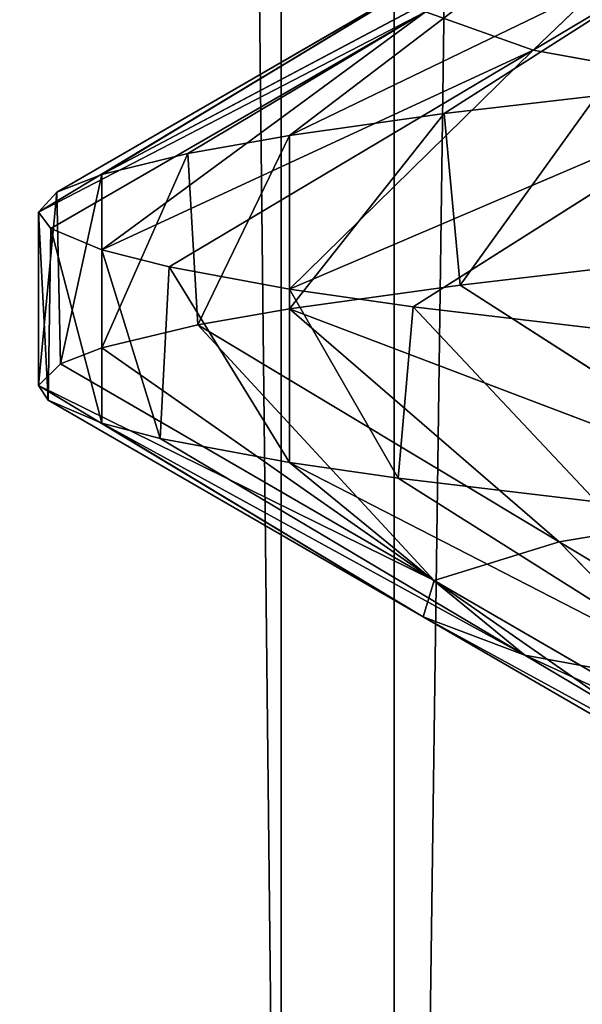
# Model space of a CAD drawing. Extents: x 23.4 to 34.4, y 0.2 to 38.3.
# Tile 318 of 595: x 28.6356 to 28.6761, y 25.2389 to 25.3099. Entities that reach past the tile are written whole.
import ezdxf

# ---------------------------------------------------------------- set-up
doc = ezdxf.new("R2010")
doc.units = 0
doc.header["$LTSCALE"] = 2.54
doc.layers.get('0').update_dxf_attribs({"color": 13, "linetype": 'CONTINUOUS'})

# ---------------------------------------------------------------- blocks, each defined once
blk = doc.blocks.new('SZCZOTKA_DO_WC_MOURO_-_WOL')
at = {"color": 0}
for p, q in [((28.662585, 24.445999, 4.790789), (28.631888, 27.183499, 4.740093)), ((28.662585, 24.445999, 4.790789), (28.631888, 27.183499, 4.740093)), ((28.65444, 24.445999, 4.400842), (28.65444, 27.183499, 4.400842)), ((28.65444, 24.445999, 4.400842), (28.65444, 27.183499, 4.400842)), ((28.65444, 24.445999, 4.400842), (28.69158, 27.183499, 4.354656)), ((28.65444, 24.445999, 4.400842), (28.69158, 27.183499, 4.354656)), ((28.662585, 24.445999, 4.790789), (28.662585, 27.183499, 4.790789)), ((28.662585, 24.445999, 4.790789), (28.662585, 27.183499, 4.790789)), ((28.691818, 25.326071, 4.571091), (28.672589, 25.307678, 4.522175)), ((28.691818, 25.326071, 4.571091), (28.672589, 25.307678, 4.522175)), ((28.672589, 25.307678, 4.522175), (28.698804, 25.323305, 4.5289)), ((28.672589, 25.307678, 4.522175), (28.698804, 25.323305, 4.5289)), ((28.655057, 25.301538, 4.692606), (28.690622, 25.31873, 4.707513)), ((28.655057, 25.301538, 4.692606), (28.690622, 25.31873, 4.707513)), ((28.690622, 25.31873, 4.707513), (28.666196, 25.303105, 4.719165)), ((28.690622, 25.31873, 4.707513), (28.666196, 25.303105, 4.719165)), ((28.673822, 25.315854, 4.662461), (28.641522, 25.298714, 4.642095)), ((28.673822, 25.315854, 4.662461), (28.641522, 25.298714, 4.642095)), ((28.647729, 25.30023, 4.669646), (28.673822, 25.315854, 4.662461)), ((28.647729, 25.30023, 4.669646), (28.673822, 25.315854, 4.662461)), ((28.655057, 25.301538, 4.692606), (28.673822, 25.315854, 4.662461)), ((28.655057, 25.301538, 4.692606), (28.673822, 25.315854, 4.662461)), ((28.636963, 25.295999, 4.59), (28.665237, 25.313072, 4.615678)), ((28.636963, 25.295999, 4.59), (28.665237, 25.313072, 4.615678)), ((28.665237, 25.313072, 4.615678), (28.638293, 25.297447, 4.618224)), ((28.665237, 25.313072, 4.615678), (28.638293, 25.297447, 4.618224)), ((28.665237, 25.313072, 4.615678), (28.641522, 25.298714, 4.642095)), ((28.665237, 25.313072, 4.615678), (28.641522, 25.298714, 4.642095)), ((28.636963, 25.295999, 4.59), (28.664835, 25.310446, 4.56901)), ((28.636963, 25.295999, 4.59), (28.664835, 25.310446, 4.56901)), ((28.637851, 25.294821, 4.566929), (28.664835, 25.310446, 4.56901)), ((28.637851, 25.294821, 4.566929), (28.664835, 25.310446, 4.56901)), ((28.664835, 25.310446, 4.56901), (28.641522, 25.293285, 4.537904)), ((28.664835, 25.310446, 4.56901), (28.641522, 25.293285, 4.537904)), ((28.672589, 25.307678, 4.522175), (28.664835, 25.310446, 4.56901)), ((28.672589, 25.307678, 4.522175), (28.664835, 25.310446, 4.56901)), ((28.672589, 25.307678, 4.522175), (28.641522, 25.293285, 4.537904)), ((28.672589, 25.307678, 4.522175), (28.641522, 25.293285, 4.537904)), ((28.672589, 25.307678, 4.522175), (28.646375, 25.292055, 4.51545)), ((28.672589, 25.307678, 4.522175), (28.646375, 25.292055, 4.51545)), ((28.655057, 25.290462, 4.487394), (28.672589, 25.307678, 4.522175)), ((28.655057, 25.290462, 4.487394), (28.672589, 25.307678, 4.522175)), ((28.672589, 25.307678, 4.522175), (28.688586, 25.304807, 4.476852)), ((28.672589, 25.307678, 4.522175), (28.688586, 25.304807, 4.476852)), ((28.655057, 25.290462, 4.487394), (28.688586, 25.304807, 4.476852)), ((28.655057, 25.290462, 4.487394), (28.688586, 25.304807, 4.476852)), ((28.663956, 25.289182, 4.465632), (28.688586, 25.304807, 4.476852)), ((28.663956, 25.289182, 4.465632), (28.688586, 25.304807, 4.476852)), ((28.677158, 25.304381, 4.739999), (28.666196, 25.303105, 4.719165)), ((28.677158, 25.304381, 4.739999), (28.666196, 25.303105, 4.719165)), ((28.677158, 25.304381, 4.739999), (28.667343, 25.290749, 4.721549)), ((28.677158, 25.304381, 4.739999), (28.667343, 25.290749, 4.721549)), ((28.666196, 25.303105, 4.719165), (28.655057, 25.289038, 4.692606)), ((28.666196, 25.303105, 4.719165), (28.655057, 25.289038, 4.692606)), ((28.666196, 25.303105, 4.719165), (28.655057, 25.301538, 4.692606)), ((28.666196, 25.303105, 4.719165), (28.655057, 25.301538, 4.692606)), ((28.666196, 25.303105, 4.719165), (28.667343, 25.290749, 4.721549)), ((28.666196, 25.303105, 4.719165), (28.667343, 25.290749, 4.721549)), ((28.655057, 25.301538, 4.692606), (28.647729, 25.30023, 4.669646)), ((28.655057, 25.301538, 4.692606), (28.647729, 25.30023, 4.669646)), ((28.655057, 25.301538, 4.692606), (28.648441, 25.287872, 4.672187)), ((28.655057, 25.301538, 4.692606), (28.648441, 25.287872, 4.672187)), ((28.655057, 25.301538, 4.692606), (28.655057, 25.289038, 4.692606)), ((28.655057, 25.301538, 4.692606), (28.655057, 25.289038, 4.692606)), ((28.647729, 25.30023, 4.669646), (28.641522, 25.286215, 4.642095)), ((28.647729, 25.30023, 4.669646), (28.641522, 25.286215, 4.642095)), ((28.647729, 25.30023, 4.669646), (28.641522, 25.298714, 4.642095)), ((28.647729, 25.30023, 4.669646), (28.641522, 25.298714, 4.642095)), ((28.647729, 25.30023, 4.669646), (28.648441, 25.287872, 4.672187)), ((28.647729, 25.30023, 4.669646), (28.648441, 25.287872, 4.672187)), ((28.641522, 25.298714, 4.642095), (28.638293, 25.297447, 4.618224)), ((28.641522, 25.298714, 4.642095), (28.638293, 25.297447, 4.618224)), ((28.641522, 25.298714, 4.642095), (28.63855, 25.285081, 4.620803)), ((28.641522, 25.298714, 4.642095), (28.63855, 25.285081, 4.620803)), ((28.641522, 25.298714, 4.642095), (28.641522, 25.286215, 4.642095)), ((28.641522, 25.298714, 4.642095), (28.641522, 25.286215, 4.642095)), ((28.638293, 25.297447, 4.618224), (28.636963, 25.283499, 4.59)), ((28.638293, 25.297447, 4.618224), (28.636963, 25.283499, 4.59)), ((28.638293, 25.297447, 4.618224), (28.636963, 25.295999, 4.59)), ((28.638293, 25.297447, 4.618224), (28.636963, 25.295999, 4.59)), ((28.638293, 25.297447, 4.618224), (28.63855, 25.285081, 4.620803)), ((28.638293, 25.297447, 4.618224), (28.63855, 25.285081, 4.620803)), ((28.636963, 25.295999, 4.59), (28.636963, 25.283499, 4.59)), ((28.636963, 25.295999, 4.59), (28.636963, 25.283499, 4.59)), ((28.636963, 25.295999, 4.59), (28.637665, 25.282454, 4.569503)), ((28.636963, 25.295999, 4.59), (28.637665, 25.282454, 4.569503)), ((28.636963, 25.295999, 4.59), (28.637851, 25.294821, 4.566929)), ((28.636963, 25.295999, 4.59), (28.637851, 25.294821, 4.566929)), ((28.637851, 25.294821, 4.566929), (28.637665, 25.282454, 4.569503)), ((28.637851, 25.294821, 4.566929), (28.637665, 25.282454, 4.569503)), ((28.637851, 25.294821, 4.566929), (28.641522, 25.280785, 4.537904)), ((28.637851, 25.294821, 4.566929), (28.641522, 25.280785, 4.537904)), ((28.637851, 25.294821, 4.566929), (28.641522, 25.293285, 4.537904)), ((28.637851, 25.294821, 4.566929), (28.641522, 25.293285, 4.537904)), ((28.641522, 25.293285, 4.537904), (28.641522, 25.280785, 4.537904)), ((28.641522, 25.293285, 4.537904), (28.641522, 25.280785, 4.537904)), ((28.641522, 25.293285, 4.537904), (28.645731, 25.279697, 4.518004)), ((28.641522, 25.293285, 4.537904), (28.645731, 25.279697, 4.518004)), ((28.641522, 25.293285, 4.537904), (28.646375, 25.292055, 4.51545)), ((28.641522, 25.293285, 4.537904), (28.646375, 25.292055, 4.51545)), ((28.646375, 25.292055, 4.51545), (28.645731, 25.279697, 4.518004)), ((28.646375, 25.292055, 4.51545), (28.645731, 25.279697, 4.518004)), ((28.646375, 25.292055, 4.51545), (28.655057, 25.277962, 4.487394)), ((28.646375, 25.292055, 4.51545), (28.655057, 25.277962, 4.487394)), ((28.646375, 25.292055, 4.51545), (28.655057, 25.290462, 4.487394)), ((28.646375, 25.292055, 4.51545), (28.655057, 25.290462, 4.487394)), ((28.667343, 25.290749, 4.721549), (28.677158, 25.291881, 4.739999)), ((28.667343, 25.290749, 4.721549), (28.677158, 25.291881, 4.739999)), ((28.655057, 25.289038, 4.692606), (28.667343, 25.290749, 4.721549)), ((28.655057, 25.289038, 4.692606), (28.667343, 25.290749, 4.721549)), ((28.655057, 25.290462, 4.487394), (28.655057, 25.277962, 4.487394)), ((28.655057, 25.290462, 4.487394), (28.655057, 25.277962, 4.487394)), ((28.655057, 25.290462, 4.487394), (28.662869, 25.276826, 4.468047)), ((28.655057, 25.290462, 4.487394), (28.662869, 25.276826, 4.468047)), ((28.655057, 25.290462, 4.487394), (28.663956, 25.289182, 4.465632)), ((28.655057, 25.290462, 4.487394), (28.663956, 25.289182, 4.465632)), ((28.691666, 25.275124, 4.709682), (28.667343, 25.290749, 4.721549)), ((28.691666, 25.275124, 4.709682), (28.667343, 25.290749, 4.721549)), ((28.648441, 25.287872, 4.672187), (28.655057, 25.289038, 4.692606)), ((28.648441, 25.287872, 4.672187), (28.655057, 25.289038, 4.692606)), ((28.674469, 25.272247, 4.664773), (28.655057, 25.289038, 4.692606)), ((28.674469, 25.272247, 4.664773), (28.655057, 25.289038, 4.692606)), ((28.691666, 25.275124, 4.709682), (28.655057, 25.289038, 4.692606)), ((28.691666, 25.275124, 4.709682), (28.655057, 25.289038, 4.692606)), ((28.663956, 25.289182, 4.465632), (28.662869, 25.276826, 4.468047)), ((28.663956, 25.289182, 4.465632), (28.662869, 25.276826, 4.468047)), ((28.663956, 25.289182, 4.465632), (28.677158, 25.275117, 4.44)), ((28.663956, 25.289182, 4.465632), (28.677158, 25.275117, 4.44)), ((28.663956, 25.289182, 4.465632), (28.677158, 25.287617, 4.44)), ((28.663956, 25.289182, 4.465632), (28.677158, 25.287617, 4.44)), ((28.641522, 25.286215, 4.642095), (28.648441, 25.287872, 4.672187)), ((28.641522, 25.286215, 4.642095), (28.648441, 25.287872, 4.672187)), ((28.665469, 25.269456, 4.618024), (28.648441, 25.287872, 4.672187)), ((28.665469, 25.269456, 4.618024), (28.648441, 25.287872, 4.672187)), ((28.674469, 25.272247, 4.664773), (28.648441, 25.287872, 4.672187)), ((28.674469, 25.272247, 4.664773), (28.648441, 25.287872, 4.672187)), ((28.63855, 25.285081, 4.620803), (28.641522, 25.286215, 4.642095)), ((28.63855, 25.285081, 4.620803), (28.641522, 25.286215, 4.642095)), ((28.665469, 25.269456, 4.618024), (28.641522, 25.286215, 4.642095)), ((28.665469, 25.269456, 4.618024), (28.641522, 25.286215, 4.642095)), ((28.636963, 25.283499, 4.59), (28.63855, 25.285081, 4.620803)), ((28.636963, 25.283499, 4.59), (28.63855, 25.285081, 4.620803)), ((28.63855, 25.285081, 4.620803), (28.665469, 25.269456, 4.618024)), ((28.63855, 25.285081, 4.620803), (28.665469, 25.269456, 4.618024)), ((28.637665, 25.282454, 4.569503), (28.636963, 25.283499, 4.59)), ((28.636963, 25.283499, 4.59), (28.665469, 25.269456, 4.618024)), ((28.636963, 25.283499, 4.59), (28.665469, 25.269456, 4.618024)), ((28.636963, 25.283499, 4.59), (28.664664, 25.266829, 4.571352)), ((28.636963, 25.283499, 4.59), (28.664664, 25.266829, 4.571352)), ((28.637665, 25.282454, 4.569503), (28.636963, 25.283499, 4.59)), ((28.641522, 25.280785, 4.537904), (28.637665, 25.282454, 4.569503)), ((28.637665, 25.282454, 4.569503), (28.664664, 25.266829, 4.571352)), ((28.637665, 25.282454, 4.569503), (28.664664, 25.266829, 4.571352)), ((28.641522, 25.280785, 4.537904), (28.637665, 25.282454, 4.569503)), ((28.645731, 25.279697, 4.518004), (28.641522, 25.280785, 4.537904)), ((28.664664, 25.266829, 4.571352), (28.641522, 25.280785, 4.537904)), ((28.641522, 25.280785, 4.537904), (28.672003, 25.26407, 4.524499)), ((28.641522, 25.280785, 4.537904), (28.672003, 25.26407, 4.524499)), ((28.645731, 25.279697, 4.518004), (28.641522, 25.280785, 4.537904)), ((28.664664, 25.266829, 4.571352), (28.641522, 25.280785, 4.537904)), ((28.655057, 25.277962, 4.487394), (28.645731, 25.279697, 4.518004)), ((28.645731, 25.279697, 4.518004), (28.672003, 25.26407, 4.524499)), ((28.645731, 25.279697, 4.518004), (28.672003, 25.26407, 4.524499)), ((28.655057, 25.277962, 4.487394), (28.645731, 25.279697, 4.518004)), ((28.662869, 25.276826, 4.468047), (28.655057, 25.277962, 4.487394)), ((28.672003, 25.26407, 4.524499), (28.655057, 25.277962, 4.487394)), ((28.655057, 25.277962, 4.487394), (28.687598, 25.261201, 4.479048)), ((28.655057, 25.277962, 4.487394), (28.687598, 25.261201, 4.479048)), ((28.662869, 25.276826, 4.468047), (28.655057, 25.277962, 4.487394)), ((28.672003, 25.26407, 4.524499), (28.655057, 25.277962, 4.487394)), ((28.677158, 25.275117, 4.44), (28.662869, 25.276826, 4.468047)), ((28.662869, 25.276826, 4.468047), (28.687598, 25.261201, 4.479048)), ((28.662869, 25.276826, 4.468047), (28.687598, 25.261201, 4.479048)), ((28.677158, 25.275117, 4.44), (28.662869, 25.276826, 4.468047)), ((28.674469, 25.272247, 4.664773), (28.691666, 25.275124, 4.709682)), ((28.674469, 25.272247, 4.664773), (28.691666, 25.275124, 4.709682)), ((28.665469, 25.269456, 4.618024), (28.674469, 25.272247, 4.664773)), ((28.665469, 25.269456, 4.618024), (28.674469, 25.272247, 4.664773)), ((28.674469, 25.272247, 4.664773), (28.700497, 25.256622, 4.657359)), ((28.674469, 25.272247, 4.664773), (28.700497, 25.256622, 4.657359)), ((28.674469, 25.272247, 4.664773), (28.692389, 25.253831, 4.615245)), ((28.674469, 25.272247, 4.664773), (28.692389, 25.253831, 4.615245)), ((28.664664, 25.266829, 4.571352), (28.665469, 25.269456, 4.618024)), ((28.664664, 25.266829, 4.571352), (28.665469, 25.269456, 4.618024)), ((28.665469, 25.269456, 4.618024), (28.692389, 25.253831, 4.615245)), ((28.665469, 25.269456, 4.618024), (28.692389, 25.253831, 4.615245)), ((28.665469, 25.269456, 4.618024), (28.691666, 25.251204, 4.573201)), ((28.665469, 25.269456, 4.618024), (28.691666, 25.251204, 4.573201)), ((28.672003, 25.26407, 4.524499), (28.664664, 25.266829, 4.571352)), ((28.664664, 25.266829, 4.571352), (28.691666, 25.251204, 4.573201)), ((28.664664, 25.266829, 4.571352), (28.691666, 25.251204, 4.573201)), ((28.664664, 25.266829, 4.571352), (28.698276, 25.248447, 4.530994)), ((28.664664, 25.266829, 4.571352), (28.698276, 25.248447, 4.530994)), ((28.672003, 25.26407, 4.524499), (28.664664, 25.266829, 4.571352)), ((28.687598, 25.261201, 4.479048), (28.672003, 25.26407, 4.524499)), ((28.672003, 25.26407, 4.524499), (28.698276, 25.248447, 4.530994)), ((28.672003, 25.26407, 4.524499), (28.698276, 25.248447, 4.530994)), ((28.672003, 25.26407, 4.524499), (28.712323, 25.245576, 4.49005)), ((28.672003, 25.26407, 4.524499), (28.712323, 25.245576, 4.49005)), ((28.687598, 25.261201, 4.479048), (28.672003, 25.26407, 4.524499))]:
    blk.add_line(p, q, dxfattribs=at)
mesh = blk.add_polyface(dxfattribs=at)
corners = [(34.436963, 37.783499, 8.989999), (23.436964, 0.7835, 8.989999), (23.436964, 37.783499, 8.989999)]
mesh.append_faces([[corners[k] for k in face] for face in [(0, 1, 2)]], dxfattribs={"color": 0})
mesh = blk.add_polyface(dxfattribs=at)
corners = [(34.436963, 37.783499, 8.989999), (33.936963, 0.2835, 8.989999), (23.436964, 0.7835, 8.989999)]
mesh.append_faces([[corners[k] for k in face] for face in [(0, 1, 2)]], dxfattribs={"color": 0})
mesh = blk.add_polyface(dxfattribs=at)
corners = [(34.436963, 37.783499, 9.189999), (23.436964, 37.783499, 9.189999), (34.436963, 0.7835, 9.189999)]
mesh.append_faces([[corners[k] for k in face] for face in [(0, 1, 2)]], dxfattribs={"color": 0})
mesh = blk.add_polyface(dxfattribs=at)
corners = [(34.436963, 0.7835, 9.189999), (23.436964, 37.783499, 9.189999), (23.436964, 0.7835, 9.189999)]
mesh.append_faces([[corners[k] for k in face] for face in [(0, 1, 2)]], dxfattribs={"color": 0})
mesh = blk.add_polyface(dxfattribs=at)
corners = [(28.713818, 24.433501, 3.821751), (28.583804, 24.433501, 3.872171), (28.713818, 36.333499, 3.821751)]
mesh.append_faces([[corners[k] for k in face] for face in [(0, 1, 2)]], dxfattribs={"color": 0})
mesh = blk.add_polyface(dxfattribs=at)
corners = [(28.713818, 36.333499, 3.821751), (28.583804, 24.433501, 3.872171), (28.583804, 36.333499, 3.872171)]
mesh.append_faces([[corners[k] for k in face] for face in [(0, 1, 2)]], dxfattribs={"color": 0})
mesh = blk.add_polyface(dxfattribs=at)
corners = [(28.746091, 24.433501, 5.366895), (28.614084, 36.333499, 5.321947), (28.614084, 24.433501, 5.321947)]
mesh.append_faces([[corners[k] for k in face] for face in [(0, 1, 2)]], dxfattribs={"color": 0})
mesh = blk.add_polyface(dxfattribs=at)
corners = [(28.746091, 36.333499, 5.366895), (28.614084, 36.333499, 5.321947), (28.746091, 24.433501, 5.366895)]
mesh.append_faces([[corners[k] for k in face] for face in [(0, 1, 2)]], dxfattribs={"color": 0})
mesh = blk.add_polyface(dxfattribs=at)
corners = [(28.625885, 27.183499, 4.452775), (28.625885, 24.445999, 4.452775), (28.65444, 27.183499, 4.400842)]
mesh.append_faces([[corners[k] for k in face] for face in [(0, 1, 2)]], dxfattribs={"color": 0})
mesh = blk.add_polyface(dxfattribs=at)
corners = [(28.65444, 27.183499, 4.400842), (28.625885, 24.445999, 4.452775), (28.65444, 24.445999, 4.400842)]
mesh.append_faces([[corners[k] for k in face] for face in [(0, 1, 2)]], dxfattribs={"color": 0})
mesh = blk.add_polyface(dxfattribs=at)
corners = [(28.662585, 27.183499, 4.790789), (28.662585, 24.445999, 4.790789), (28.631888, 27.183499, 4.740093)]
mesh.append_faces([[corners[k] for k in face] for face in [(0, 1, 2)]], dxfattribs={"color": 0})
mesh = blk.add_polyface(dxfattribs=at)
corners = [(28.631888, 27.183499, 4.740093), (28.662585, 24.445999, 4.790789), (28.631888, 24.445999, 4.740093)]
mesh.append_faces([[corners[k] for k in face] for face in [(0, 1, 2)]], dxfattribs={"color": 0})
mesh = blk.add_polyface(dxfattribs=at)
corners = [(28.65444, 27.183499, 4.400842), (28.65444, 24.445999, 4.400842), (28.69158, 27.183499, 4.354656)]
mesh.append_faces([[corners[k] for k in face] for face in [(0, 1, 2)]], dxfattribs={"color": 0})
mesh = blk.add_polyface(dxfattribs=at)
corners = [(28.69158, 27.183499, 4.354656), (28.65444, 24.445999, 4.400842), (28.69158, 24.445999, 4.354656)]
mesh.append_faces([[corners[k] for k in face] for face in [(0, 1, 2)]], dxfattribs={"color": 0})
mesh = blk.add_polyface(dxfattribs=at)
corners = [(28.70162, 27.183499, 4.835384), (28.70162, 24.445999, 4.835384), (28.662585, 27.183499, 4.790789)]
mesh.append_faces([[corners[k] for k in face] for face in [(0, 1, 2)]], dxfattribs={"color": 0})
mesh = blk.add_polyface(dxfattribs=at)
corners = [(28.662585, 27.183499, 4.790789), (28.70162, 24.445999, 4.835384), (28.662585, 24.445999, 4.790789)]
mesh.append_faces([[corners[k] for k in face] for face in [(0, 1, 2)]], dxfattribs={"color": 0})
mesh = blk.add_polyface(dxfattribs=at)
corners = [(28.691818, 25.326071, 4.571091), (28.672589, 25.307678, 4.522175), (28.664835, 25.310446, 4.56901)]
mesh.append_faces([[corners[k] for k in face] for face in [(0, 1, 2)]], dxfattribs={"color": 0})
mesh = blk.add_polyface(dxfattribs=at)
corners = [(28.691818, 25.326071, 4.571091), (28.698804, 25.323305, 4.5289), (28.672589, 25.307678, 4.522175)]
mesh.append_faces([[corners[k] for k in face] for face in [(0, 1, 2)]], dxfattribs={"color": 0})
mesh = blk.add_polyface(dxfattribs=at)
corners = [(28.698804, 25.323305, 4.5289), (28.688586, 25.304807, 4.476852), (28.672589, 25.307678, 4.522175)]
mesh.append_faces([[corners[k] for k in face] for face in [(0, 1, 2)]], dxfattribs={"color": 0})
mesh = blk.add_polyface(dxfattribs=at)
corners = [(28.690622, 25.31873, 4.707513), (28.673822, 25.315854, 4.662461), (28.655057, 25.301538, 4.692606)]
mesh.append_faces([[corners[k] for k in face] for face in [(0, 1, 2)]], dxfattribs={"color": 0})
mesh = blk.add_polyface(dxfattribs=at)
corners = [(28.666196, 25.303105, 4.719165), (28.690622, 25.31873, 4.707513), (28.655057, 25.301538, 4.692606)]
mesh.append_faces([[corners[k] for k in face] for face in [(0, 1, 2)]], dxfattribs={"color": 0})
mesh = blk.add_polyface(dxfattribs=at)
corners = [(28.677158, 25.304381, 4.739999), (28.690622, 25.31873, 4.707513), (28.666196, 25.303105, 4.719165)]
mesh.append_faces([[corners[k] for k in face] for face in [(0, 1, 2)]], dxfattribs={"color": 0})
mesh = blk.add_polyface(dxfattribs=at)
corners = [(28.647729, 25.30023, 4.669646), (28.673822, 25.315854, 4.662461), (28.641522, 25.298714, 4.642095)]
mesh.append_faces([[corners[k] for k in face] for face in [(0, 1, 2)]], dxfattribs={"color": 0})
mesh = blk.add_polyface(dxfattribs=at)
corners = [(28.673822, 25.315854, 4.662461), (28.665237, 25.313072, 4.615678), (28.641522, 25.298714, 4.642095)]
mesh.append_faces([[corners[k] for k in face] for face in [(0, 1, 2)]], dxfattribs={"color": 0})
mesh = blk.add_polyface(dxfattribs=at)
corners = [(28.655057, 25.301538, 4.692606), (28.673822, 25.315854, 4.662461), (28.647729, 25.30023, 4.669646)]
mesh.append_faces([[corners[k] for k in face] for face in [(0, 1, 2)]], dxfattribs={"color": 0})
mesh = blk.add_polyface(dxfattribs=at)
corners = [(28.665237, 25.313072, 4.615678), (28.664835, 25.310446, 4.56901), (28.636963, 25.295999, 4.59)]
mesh.append_faces([[corners[k] for k in face] for face in [(0, 1, 2)]], dxfattribs={"color": 0})
mesh = blk.add_polyface(dxfattribs=at)
corners = [(28.638293, 25.297447, 4.618224), (28.665237, 25.313072, 4.615678), (28.636963, 25.295999, 4.59)]
mesh.append_faces([[corners[k] for k in face] for face in [(0, 1, 2)]], dxfattribs={"color": 0})
mesh = blk.add_polyface(dxfattribs=at)
corners = [(28.641522, 25.298714, 4.642095), (28.665237, 25.313072, 4.615678), (28.638293, 25.297447, 4.618224)]
mesh.append_faces([[corners[k] for k in face] for face in [(0, 1, 2)]], dxfattribs={"color": 0})
mesh = blk.add_polyface(dxfattribs=at)
corners = [(28.636963, 25.295999, 4.59), (28.664835, 25.310446, 4.56901), (28.637851, 25.294821, 4.566929)]
mesh.append_faces([[corners[k] for k in face] for face in [(0, 1, 2)]], dxfattribs={"color": 0})
mesh = blk.add_polyface(dxfattribs=at)
corners = [(28.664835, 25.310446, 4.56901), (28.641522, 25.293285, 4.537904), (28.637851, 25.294821, 4.566929)]
mesh.append_faces([[corners[k] for k in face] for face in [(0, 1, 2)]], dxfattribs={"color": 0})
mesh = blk.add_polyface(dxfattribs=at)
corners = [(28.664835, 25.310446, 4.56901), (28.672589, 25.307678, 4.522175), (28.641522, 25.293285, 4.537904)]
mesh.append_faces([[corners[k] for k in face] for face in [(0, 1, 2)]], dxfattribs={"color": 0})
mesh = blk.add_polyface(dxfattribs=at)
corners = [(28.641522, 25.293285, 4.537904), (28.672589, 25.307678, 4.522175), (28.646375, 25.292055, 4.51545)]
mesh.append_faces([[corners[k] for k in face] for face in [(0, 1, 2)]], dxfattribs={"color": 0})
mesh = blk.add_polyface(dxfattribs=at)
corners = [(28.672589, 25.307678, 4.522175), (28.655057, 25.290462, 4.487394), (28.646375, 25.292055, 4.51545)]
mesh.append_faces([[corners[k] for k in face] for face in [(0, 1, 2)]], dxfattribs={"color": 0})
mesh = blk.add_polyface(dxfattribs=at)
corners = [(28.672589, 25.307678, 4.522175), (28.688586, 25.304807, 4.476852), (28.655057, 25.290462, 4.487394)]
mesh.append_faces([[corners[k] for k in face] for face in [(0, 1, 2)]], dxfattribs={"color": 0})
mesh = blk.add_polyface(dxfattribs=at)
corners = [(28.655057, 25.290462, 4.487394), (28.688586, 25.304807, 4.476852), (28.663956, 25.289182, 4.465632)]
mesh.append_faces([[corners[k] for k in face] for face in [(0, 1, 2)]], dxfattribs={"color": 0})
mesh = blk.add_polyface(dxfattribs=at)
corners = [(28.688586, 25.304807, 4.476852), (28.677158, 25.287617, 4.44), (28.663956, 25.289182, 4.465632)]
mesh.append_faces([[corners[k] for k in face] for face in [(0, 1, 2)]], dxfattribs={"color": 0})
mesh = blk.add_polyface(dxfattribs=at)
corners = [(28.677158, 25.304381, 4.739999), (28.666196, 25.303105, 4.719165), (28.667343, 25.290749, 4.721549)]
mesh.append_faces([[corners[k] for k in face] for face in [(0, 1, 2)]], dxfattribs={"color": 0})
mesh = blk.add_polyface(dxfattribs=at)
corners = [(28.677158, 25.304381, 4.739999), (28.667343, 25.290749, 4.721549), (28.677158, 25.291881, 4.739999)]
mesh.append_faces([[corners[k] for k in face] for face in [(0, 1, 2)]], dxfattribs={"color": 0})
mesh = blk.add_polyface(dxfattribs=at)
corners = [(28.666196, 25.303105, 4.719165), (28.655057, 25.289038, 4.692606), (28.667343, 25.290749, 4.721549)]
mesh.append_faces([[corners[k] for k in face] for face in [(0, 1, 2)]], dxfattribs={"color": 0})
mesh = blk.add_polyface(dxfattribs=at)
corners = [(28.666196, 25.303105, 4.719165), (28.655057, 25.301538, 4.692606), (28.655057, 25.289038, 4.692606)]
mesh.append_faces([[corners[k] for k in face] for face in [(0, 1, 2)]], dxfattribs={"color": 0})
mesh = blk.add_polyface(dxfattribs=at)
corners = [(28.655057, 25.301538, 4.692606), (28.647729, 25.30023, 4.669646), (28.648441, 25.287872, 4.672187)]
mesh.append_faces([[corners[k] for k in face] for face in [(0, 1, 2)]], dxfattribs={"color": 0})
mesh = blk.add_polyface(dxfattribs=at)
corners = [(28.655057, 25.301538, 4.692606), (28.648441, 25.287872, 4.672187), (28.655057, 25.289038, 4.692606)]
mesh.append_faces([[corners[k] for k in face] for face in [(0, 1, 2)]], dxfattribs={"color": 0})
mesh = blk.add_polyface(dxfattribs=at)
corners = [(28.647729, 25.30023, 4.669646), (28.641522, 25.286215, 4.642095), (28.648441, 25.287872, 4.672187)]
mesh.append_faces([[corners[k] for k in face] for face in [(0, 1, 2)]], dxfattribs={"color": 0})
mesh = blk.add_polyface(dxfattribs=at)
corners = [(28.647729, 25.30023, 4.669646), (28.641522, 25.298714, 4.642095), (28.641522, 25.286215, 4.642095)]
mesh.append_faces([[corners[k] for k in face] for face in [(0, 1, 2)]], dxfattribs={"color": 0})
mesh = blk.add_polyface(dxfattribs=at)
corners = [(28.641522, 25.298714, 4.642095), (28.638293, 25.297447, 4.618224), (28.63855, 25.285081, 4.620803)]
mesh.append_faces([[corners[k] for k in face] for face in [(0, 1, 2)]], dxfattribs={"color": 0})
mesh = blk.add_polyface(dxfattribs=at)
corners = [(28.641522, 25.298714, 4.642095), (28.63855, 25.285081, 4.620803), (28.641522, 25.286215, 4.642095)]
mesh.append_faces([[corners[k] for k in face] for face in [(0, 1, 2)]], dxfattribs={"color": 0})
mesh = blk.add_polyface(dxfattribs=at)
corners = [(28.638293, 25.297447, 4.618224), (28.636963, 25.283499, 4.59), (28.63855, 25.285081, 4.620803)]
mesh.append_faces([[corners[k] for k in face] for face in [(0, 1, 2)]], dxfattribs={"color": 0})
mesh = blk.add_polyface(dxfattribs=at)
corners = [(28.638293, 25.297447, 4.618224), (28.636963, 25.295999, 4.59), (28.636963, 25.283499, 4.59)]
mesh.append_faces([[corners[k] for k in face] for face in [(0, 1, 2)]], dxfattribs={"color": 0})
mesh = blk.add_polyface(dxfattribs=at)
corners = [(28.636963, 25.295999, 4.59), (28.637665, 25.282454, 4.569503), (28.636963, 25.283499, 4.59)]
mesh.append_faces([[corners[k] for k in face] for face in [(0, 1, 2)]], dxfattribs={"color": 0})
mesh = blk.add_polyface(dxfattribs=at)
corners = [(28.636963, 25.295999, 4.59), (28.637851, 25.294821, 4.566929), (28.637665, 25.282454, 4.569503)]
mesh.append_faces([[corners[k] for k in face] for face in [(0, 1, 2)]], dxfattribs={"color": 0})
mesh = blk.add_polyface(dxfattribs=at)
corners = [(28.637851, 25.294821, 4.566929), (28.641522, 25.280785, 4.537904), (28.637665, 25.282454, 4.569503)]
mesh.append_faces([[corners[k] for k in face] for face in [(0, 1, 2)]], dxfattribs={"color": 0})
mesh = blk.add_polyface(dxfattribs=at)
corners = [(28.637851, 25.294821, 4.566929), (28.641522, 25.293285, 4.537904), (28.641522, 25.280785, 4.537904)]
mesh.append_faces([[corners[k] for k in face] for face in [(0, 1, 2)]], dxfattribs={"color": 0})
mesh = blk.add_polyface(dxfattribs=at)
corners = [(28.641522, 25.293285, 4.537904), (28.645731, 25.279697, 4.518004), (28.641522, 25.280785, 4.537904)]
mesh.append_faces([[corners[k] for k in face] for face in [(0, 1, 2)]], dxfattribs={"color": 0})
mesh = blk.add_polyface(dxfattribs=at)
corners = [(28.641522, 25.293285, 4.537904), (28.646375, 25.292055, 4.51545), (28.645731, 25.279697, 4.518004)]
mesh.append_faces([[corners[k] for k in face] for face in [(0, 1, 2)]], dxfattribs={"color": 0})
mesh = blk.add_polyface(dxfattribs=at)
corners = [(28.646375, 25.292055, 4.51545), (28.655057, 25.277962, 4.487394), (28.645731, 25.279697, 4.518004)]
mesh.append_faces([[corners[k] for k in face] for face in [(0, 1, 2)]], dxfattribs={"color": 0})
mesh = blk.add_polyface(dxfattribs=at)
corners = [(28.646375, 25.292055, 4.51545), (28.655057, 25.290462, 4.487394), (28.655057, 25.277962, 4.487394)]
mesh.append_faces([[corners[k] for k in face] for face in [(0, 1, 2)]], dxfattribs={"color": 0})
mesh = blk.add_polyface(dxfattribs=at)
corners = [(28.677158, 25.291881, 4.739999), (28.667343, 25.290749, 4.721549), (28.691666, 25.275124, 4.709682)]
mesh.append_faces([[corners[k] for k in face] for face in [(0, 1, 2)]], dxfattribs={"color": 0})
mesh = blk.add_polyface(dxfattribs=at)
corners = [(28.667343, 25.290749, 4.721549), (28.655057, 25.289038, 4.692606), (28.691666, 25.275124, 4.709682)]
mesh.append_faces([[corners[k] for k in face] for face in [(0, 1, 2)]], dxfattribs={"color": 0})
mesh = blk.add_polyface(dxfattribs=at)
corners = [(28.655057, 25.290462, 4.487394), (28.662869, 25.276826, 4.468047), (28.655057, 25.277962, 4.487394)]
mesh.append_faces([[corners[k] for k in face] for face in [(0, 1, 2)]], dxfattribs={"color": 0})
mesh = blk.add_polyface(dxfattribs=at)
corners = [(28.655057, 25.290462, 4.487394), (28.663956, 25.289182, 4.465632), (28.662869, 25.276826, 4.468047)]
mesh.append_faces([[corners[k] for k in face] for face in [(0, 1, 2)]], dxfattribs={"color": 0})
mesh = blk.add_polyface(dxfattribs=at)
corners = [(28.655057, 25.289038, 4.692606), (28.648441, 25.287872, 4.672187), (28.674469, 25.272247, 4.664773)]
mesh.append_faces([[corners[k] for k in face] for face in [(0, 1, 2)]], dxfattribs={"color": 0})
mesh = blk.add_polyface(dxfattribs=at)
corners = [(28.691666, 25.275124, 4.709682), (28.655057, 25.289038, 4.692606), (28.674469, 25.272247, 4.664773)]
mesh.append_faces([[corners[k] for k in face] for face in [(0, 1, 2)]], dxfattribs={"color": 0})
mesh = blk.add_polyface(dxfattribs=at)
corners = [(28.663956, 25.289182, 4.465632), (28.677158, 25.275117, 4.44), (28.662869, 25.276826, 4.468047)]
mesh.append_faces([[corners[k] for k in face] for face in [(0, 1, 2)]], dxfattribs={"color": 0})
mesh = blk.add_polyface(dxfattribs=at)
corners = [(28.663956, 25.289182, 4.465632), (28.677158, 25.287617, 4.44), (28.677158, 25.275117, 4.44)]
mesh.append_faces([[corners[k] for k in face] for face in [(0, 1, 2)]], dxfattribs={"color": 0})
mesh = blk.add_polyface(dxfattribs=at)
corners = [(28.648441, 25.287872, 4.672187), (28.641522, 25.286215, 4.642095), (28.665469, 25.269456, 4.618024)]
mesh.append_faces([[corners[k] for k in face] for face in [(0, 1, 2)]], dxfattribs={"color": 0})
mesh = blk.add_polyface(dxfattribs=at)
corners = [(28.648441, 25.287872, 4.672187), (28.665469, 25.269456, 4.618024), (28.674469, 25.272247, 4.664773)]
mesh.append_faces([[corners[k] for k in face] for face in [(0, 1, 2)]], dxfattribs={"color": 0})
mesh = blk.add_polyface(dxfattribs=at)
corners = [(28.641522, 25.286215, 4.642095), (28.63855, 25.285081, 4.620803), (28.665469, 25.269456, 4.618024)]
mesh.append_faces([[corners[k] for k in face] for face in [(0, 1, 2)]], dxfattribs={"color": 0})
mesh = blk.add_polyface(dxfattribs=at)
corners = [(28.63855, 25.285081, 4.620803), (28.636963, 25.283499, 4.59), (28.665469, 25.269456, 4.618024)]
mesh.append_faces([[corners[k] for k in face] for face in [(0, 1, 2)]], dxfattribs={"color": 0})
mesh = blk.add_polyface(dxfattribs=at)
corners = [(28.665469, 25.269456, 4.618024), (28.636963, 25.283499, 4.59), (28.664664, 25.266829, 4.571352)]
mesh.append_faces([[corners[k] for k in face] for face in [(0, 1, 2)]], dxfattribs={"color": 0})
mesh = blk.add_polyface(dxfattribs=at)
corners = [(28.636963, 25.283499, 4.59), (28.637665, 25.282454, 4.569503), (28.664664, 25.266829, 4.571352)]
mesh.append_faces([[corners[k] for k in face] for face in [(0, 1, 2)]], dxfattribs={"color": 0})
mesh = blk.add_polyface(dxfattribs=at)
corners = [(28.664664, 25.266829, 4.571352), (28.637665, 25.282454, 4.569503), (28.641522, 25.280785, 4.537904)]
mesh.append_faces([[corners[k] for k in face] for face in [(0, 1, 2)]], dxfattribs={"color": 0})
mesh = blk.add_polyface(dxfattribs=at)
corners = [(28.664664, 25.266829, 4.571352), (28.641522, 25.280785, 4.537904), (28.672003, 25.26407, 4.524499)]
mesh.append_faces([[corners[k] for k in face] for face in [(0, 1, 2)]], dxfattribs={"color": 0})
mesh = blk.add_polyface(dxfattribs=at)
corners = [(28.641522, 25.280785, 4.537904), (28.645731, 25.279697, 4.518004), (28.672003, 25.26407, 4.524499)]
mesh.append_faces([[corners[k] for k in face] for face in [(0, 1, 2)]], dxfattribs={"color": 0})
mesh = blk.add_polyface(dxfattribs=at)
corners = [(28.672003, 25.26407, 4.524499), (28.645731, 25.279697, 4.518004), (28.655057, 25.277962, 4.487394)]
mesh.append_faces([[corners[k] for k in face] for face in [(0, 1, 2)]], dxfattribs={"color": 0})
mesh = blk.add_polyface(dxfattribs=at)
corners = [(28.672003, 25.26407, 4.524499), (28.655057, 25.277962, 4.487394), (28.687598, 25.261201, 4.479048)]
mesh.append_faces([[corners[k] for k in face] for face in [(0, 1, 2)]], dxfattribs={"color": 0})
mesh = blk.add_polyface(dxfattribs=at)
corners = [(28.655057, 25.277962, 4.487394), (28.662869, 25.276826, 4.468047), (28.687598, 25.261201, 4.479048)]
mesh.append_faces([[corners[k] for k in face] for face in [(0, 1, 2)]], dxfattribs={"color": 0})
mesh = blk.add_polyface(dxfattribs=at)
corners = [(28.687598, 25.261201, 4.479048), (28.662869, 25.276826, 4.468047), (28.677158, 25.275117, 4.44)]
mesh.append_faces([[corners[k] for k in face] for face in [(0, 1, 2)]], dxfattribs={"color": 0})
mesh = blk.add_polyface(dxfattribs=at)
corners = [(28.691666, 25.275124, 4.709682), (28.674469, 25.272247, 4.664773), (28.700497, 25.256622, 4.657359)]
mesh.append_faces([[corners[k] for k in face] for face in [(0, 1, 2)]], dxfattribs={"color": 0})
mesh = blk.add_polyface(dxfattribs=at)
corners = [(28.674469, 25.272247, 4.664773), (28.665469, 25.269456, 4.618024), (28.692389, 25.253831, 4.615245)]
mesh.append_faces([[corners[k] for k in face] for face in [(0, 1, 2)]], dxfattribs={"color": 0})
mesh = blk.add_polyface(dxfattribs=at)
corners = [(28.674469, 25.272247, 4.664773), (28.692389, 25.253831, 4.615245), (28.700497, 25.256622, 4.657359)]
mesh.append_faces([[corners[k] for k in face] for face in [(0, 1, 2)]], dxfattribs={"color": 0})
mesh = blk.add_polyface(dxfattribs=at)
corners = [(28.665469, 25.269456, 4.618024), (28.664664, 25.266829, 4.571352), (28.691666, 25.251204, 4.573201)]
mesh.append_faces([[corners[k] for k in face] for face in [(0, 1, 2)]], dxfattribs={"color": 0})
mesh = blk.add_polyface(dxfattribs=at)
corners = [(28.665469, 25.269456, 4.618024), (28.691666, 25.251204, 4.573201), (28.692389, 25.253831, 4.615245)]
mesh.append_faces([[corners[k] for k in face] for face in [(0, 1, 2)]], dxfattribs={"color": 0})
mesh = blk.add_polyface(dxfattribs=at)
corners = [(28.691666, 25.251204, 4.573201), (28.664664, 25.266829, 4.571352), (28.698276, 25.248447, 4.530994)]
mesh.append_faces([[corners[k] for k in face] for face in [(0, 1, 2)]], dxfattribs={"color": 0})
mesh = blk.add_polyface(dxfattribs=at)
corners = [(28.664664, 25.266829, 4.571352), (28.672003, 25.26407, 4.524499), (28.698276, 25.248447, 4.530994)]
mesh.append_faces([[corners[k] for k in face] for face in [(0, 1, 2)]], dxfattribs={"color": 0})
mesh = blk.add_polyface(dxfattribs=at)
corners = [(28.698276, 25.248447, 4.530994), (28.672003, 25.26407, 4.524499), (28.712323, 25.245576, 4.49005)]
mesh.append_faces([[corners[k] for k in face] for face in [(0, 1, 2)]], dxfattribs={"color": 0})
mesh = blk.add_polyface(dxfattribs=at)
corners = [(28.672003, 25.26407, 4.524499), (28.687598, 25.261201, 4.479048), (28.712323, 25.245576, 4.49005)]
mesh.append_faces([[corners[k] for k in face] for face in [(0, 1, 2)]], dxfattribs={"color": 0})

msp = doc.modelspace()

# ---------------------------------------------------------------- block references
at = {"color": 0}
msp.add_blockref('SZCZOTKA_DO_WC_MOURO_-_WOL', (0, 0), dxfattribs=at)

doc.saveas('drawing.dxf')
